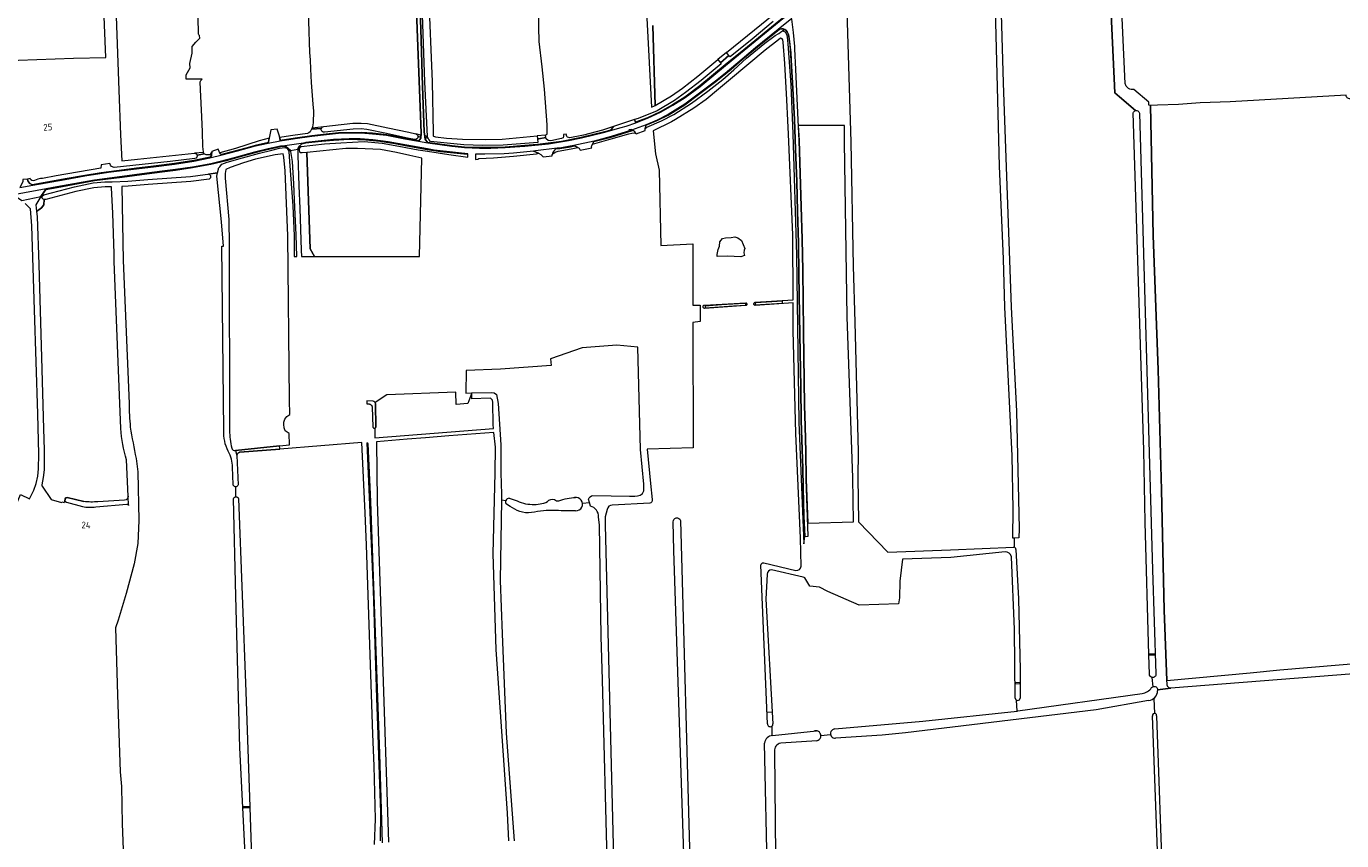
# Model space of a CAD drawing. Header units: metres. Extents: x 209813 to 223847, y 571801 to 587119.
# Tile 597 of 656: x 217938 to 218727, y 580837 to 581325. Entities that reach past the tile are written whole.
import ezdxf
from ezdxf.enums import TextEntityAlignment as Align

# ---------------------------------------------------------------- set-up
doc = ezdxf.new("R2010")
doc.units = ezdxf.units.M
for name, color, linetype, lineweight in [('B-RO-GR-GRAS-GV', 8, 'Continuous', 0), ('B-RO-GR-GROENVOORZIENING-GV', 8, 'Continuous', 0), ('B-RO-KW-KUNSTWERK_STUW-G', 8, 'Continuous', 0), ('B-RO-KW-KUNSTWERK_STUW-GV', 8, 'Continuous', 0), ('B-RO-OG-BEBOUWING-T18', 8, 'Continuous', 0), ('B-RO-OG-TERREIN_CULTUURSCHEIDING-GV', 8, 'Continuous', 0), ('B-RO-OG-WATER_GREPPEL-GV', 8, 'Continuous', 0), ('B-RO-OG-WEG-GV', 8, 'Continuous', 0), ('B-RO-VH-ONVERHARD-GV', 8, 'Continuous', 0), ('B-RO-VH-VERHARDING_GRASBETONSTEEN-GV', 8, 'Continuous', 0), ('B-RO-VH-VERHARDING_HALFVERHARDING-GV', 8, 'Continuous', 0), ('B-RO-VH-VERHARDING_PUIN-GV', 8, 'Continuous', 0), ('B-RO-VH-VERHARDING_STRAATBAKSTEEN-GV', 8, 'Continuous', 0)]:
    doc.layers.add(name, color=color, linetype=linetype, lineweight=lineweight)
doc.styles.add('NLCS-ISO-M200-T18', font='txt', dxfattribs={"height": 0.36})

msp = doc.modelspace()

# ---------------------------------------------------------------- linework, layer by layer
at = {"layer": 'B-RO-GR-GRAS-GV', "flags": 128}
for points in [[(218272.735, 581548.06), (218272.132, 581563.203), (218271.831, 581575.177), (218270.606, 581646.853), (218270.517, 581683.107), (218269.077, 581700.184), (218267.684, 581703.571), (218254.681, 581703.026), (218245.632, 581701.809), (218168.674, 581693.143), (218166.537, 581692.835), (218166.906, 581685.899), (218166.772, 581681.138), (218169.03, 581620.758), (218169.916, 581592.333), (218171.186, 581568.774), (218171.673, 581551.629), (218172.262, 581524.496), (218173.32, 581487.851), (218174.697, 581451.953), (218181.346, 581292.062), (218181.83, 581261.643)], [(217974.346, 581669.514), (217977.663, 581669.376), (217979.162, 581667.402), (217979.366, 581664.61), (217982.872, 581577.774), (217984.525, 581521.868), (217986.113, 581488.001), (217988.361, 581430.19), (217990.075, 581375.933), (217993.311, 581287.116), (217994.175, 581260.352), (217995.02, 581244.756), (218004.468, 581245.62), (218038.607, 581249.197)], [(218174.534, 581260.164), (218174.619, 581261.359), (218172.357, 581323.818), (218171.372, 581350.566), (218170.035, 581388.778), (218168.511, 581428.844), (218166.759, 581478.337), (218163.481, 581568.941), (218160.73, 581646.587)], [(217877.388, 581433.16), (217880.788, 581371.204), (217880.957, 581365.45), (217879.188, 581365.4), (217879.618, 581356.867), (217881.205, 581357.039), (217882.002, 581329.945), (217882.332, 581301.131), (217933.115, 581305.018), (217965.957, 581306.236), (217985.43, 581306.669), (217982.659, 581375.607), (217980.418, 581451.981)], [(218102.607, 581435.649), (218105.365, 581363.804), (218106.504, 581347.51), (218107.73, 581309.616), (218108.155, 581305.371), (218108.301, 581299.706), (218108.674, 581291.755), (218109.676, 581278.699), (218110.002, 581274.406), (218109.918, 581267.396), (218109.56, 581265.161), (218109.31, 581264.554), (218133.636, 581267.229), (218138.71, 581267.306), (218142.436, 581267.034), (218154.741, 581264.435), (218167.325, 581261.806), (218171.47, 581260.862)], [(218358.005, 581309.655), (218403.063, 581346.589), (218403.751, 581347.622), (218403.796, 581348.404), (218403.183, 581356.387), (218402.022, 581390.354), (218400.976, 581409.531), (218399.25, 581431.704)], [(218581.047, 581385.224), (218569.794, 581383.728), (218562.297, 581382.918), (218554.851, 581382.409), (218543.298, 581381.322), (218536.714, 581380.429), (218521.58, 581377.586), (218521.433, 581376.127), (218519.401, 581376.145), (218519.56, 581367.479), (218521.764, 581367.446), (218524.065, 581291.413), (218528.828, 581156.901), (218532.077, 581094.481), (218533.551, 581023.912), (218533.342, 581018.421), (218530.711, 581018.287)], [(218603.398, 581274.866), (218593.732, 581283.028), (218590.98, 581285.548), (218586.263, 581388.463), (218585.733, 581389.506), (218581.883, 581388.795)], [(218513.282, 581376.425), (218506.489, 581374.53), (218473.714, 581366.578), (218466.889, 581364.655), (218459.275, 581361.995), (218450.449, 581358.836), (218444.405, 581355.96), (218429.833, 581347.628), (218432.651, 581255.959), (218434.037, 581181.471), (218434.963, 581147.869), (218436.867, 581069.974), (218436.783, 581054.554), (218437.229, 581028.069), (218454.798, 581009.72), (218492.355, 581011.236), (218530.324, 581012.85)], [(218530.849, 581012.73), (218530.711, 581018.287), (218529.718, 581018.302), (218530.007, 581035.716), (218529.433, 581067.665), (218525.006, 581156.869), (218524.212, 581185.92), (218521.752, 581241.562), (218520.614, 581288.817), (218519.185, 581343.374), (218517.756, 581367.506), (218519.56, 581367.479)], [(218044.106, 581249.774), (218043.988, 581250.051), (218043.667, 581253.312), (218043.448, 581262.025), (218043, 581271.133), (218042.255, 581287.548), (218042.1, 581292.054), (218042.539, 581292.932), (218043.279, 581293.67), (218033.56, 581293.67), (218033.68, 581296.299), (218035.969, 581300.435), (218035.829, 581303.07), (218037.296, 581309.372), (218037.322, 581313.231), (218039.465, 581315.859), (218041.931, 581318.283), (218041.709, 581319.933), (218041.465, 581320.12), (218041.263, 581320.353), (218041.112, 581320.622), (218041.018, 581320.915), (218040.993, 581321.067), (218040.982, 581323.42), (218040.555, 581337.218)], [(218249.33, 581260.086), (218250.286, 581260.883), (218250.316, 581261.202), (218250.342, 581266.289), (218248.79, 581287.667), (218247.386, 581301.181), (218245.463, 581316.297), (218245.349, 581324.912), (218245.296, 581334.861)], [(218313.711, 581325.955), (218315.085, 581277.811), (218324.873, 581283.677), (218331.434, 581288.35), (218340.644, 581295.464), (218352.67, 581305.496)], [(218402.79, 581001.348), (218402.296, 581018.207), (218399.534, 581080.997), (218398.03, 581142.81), (218397.936, 581159.454), (218375.047, 581157.912), (218374.778, 581158.009), (218374.551, 581158.182), (218374.385, 581158.414), (218374.316, 581158.592), (218374.285, 581158.781), (218374.291, 581158.971), (218374.336, 581159.157), (218374.47, 581159.409), (218374.598, 581159.55), (218374.753, 581159.662), (218374.926, 581159.742), (218375.112, 581159.785), (218397.927, 581161.179), (218397.707, 581200.3), (218395.247, 581260.756), (218394.703, 581268.941), (218394.208, 581281.315), (218392.937, 581303.117), (218391.866, 581315.902), (218391.661, 581317.295), (218391.272, 581317.876), (218390.931, 581318.158), (218390.281, 581318.236), (218389.072, 581317.344), (218381.175, 581311.169), (218360.36, 581293.616), (218353.213, 581287.752), (218345.809, 581281.535), (218338.261, 581276.353), (218327.377, 581269.563), (218324.871, 581268.095), (218313.898, 581262.66), (218315.239, 581248.94), (218317.626, 581239.021), (218318.5, 581193.896), (218337.694, 581194.835), (218337.694, 581158.107), (218342.17, 581158.107), (218342.17, 581148.335), (218337.764, 581147.638), (218338.026, 581072.412), (218310.378, 581071.603), (218312.229, 581050.949), (218313.272, 581041.51)], [(218732.281, 581281.947), (218731.779, 581281.96), (218731.229, 581282.045), (218730.742, 581282.277), (218730.382, 581282.574), (218730.192, 581282.891), (218730.044, 581283.188), (218729.895, 581283.738), (218729.843, 581284.083), (218660.304, 581280.074), (218642.204, 581279.526), (218629.127, 581278.562), (218616.571, 581278.156), (218612.403, 581277.957), (218614.057, 581199.839), (218617.034, 581119.273), (218618.952, 581047.174), (218620.539, 580974.942), (218622.21, 580932.816), (218672.266, 580937.305), (218689.993, 580939.158), (218744.577, 580943.743)], [(218611.475, 580948.166), (218609.203, 581027.892), (218608.358, 581070.975), (218602.055, 581273.522)], [(218109.31, 581264.554), (218108.927, 581263.621), (218114.805, 581264.157)], [(218174.534, 581260.164), (218171.47, 581260.862)], [(218172.785, 581259.224), (218174.449, 581258.979), (218174.534, 581260.164)], [(218181.83, 581261.643), (218181.86, 581259.764), (218181.999, 581259.494), (218183.195, 581259.133), (218189.861, 581258.359), (218199.402, 581257.645), (218213.14, 581257.416), (218223.285, 581257.665), (218244.339, 581259.622)], [(218063.183, 581070.873), (218089.647, 581073.707), (218095.659, 581074.209), (218095.507, 581080.996), (218093.074, 581082.651), (218092.523, 581084.446), (218092.189, 581086.537), (218092.324, 581087.813), (218092.788, 581089.725), (218094.061, 581091.221), (218095.812, 581092.375), (218095.61, 581101.209), (218094.75, 581199.747), (218093.103, 581238.746), (218092.349, 581246.893), (218091.894, 581248.926), (218087.018, 581248.372), (218075.359, 581245.592), (218067.993, 581243.441), (218060.143, 581240.682), (218057.552, 581239.389)], [(218056.08, 581193.527), (218054.958, 581208.043), (218052.017, 581235.501), (218052.495, 581237.384), (218047.153, 581236.715)], [(218057.552, 581239.389), (218057.221, 581238.349), (218057.016, 581237.18), (218057, 581234.327), (218059.218, 581209.433), (218059.413, 581194.149), (218059.644, 581082.863)], [(217990.536, 581184.247), (217990.389, 581188.933), (217989.555, 581213.318), (217988.781, 581228.398), (217988.787, 581229.056), (217985.005, 581229.169), (217978.333, 581228.539), (217967.424, 581226.265), (217949.45, 581221.498), (217948.5, 581221.426), (217948.246, 581218.357), (217946.765, 581216.389), (217943.874, 581214.297), (217944.142, 581211.341), (217945.262, 581182.458), (217946.743, 581126.726), (217948.056, 581083.864), (217948.352, 581071.227), (217948.394, 581059.162), (217947.908, 581054.59), (217946.972, 581050.232), (217946.967, 581049.553), (217947.188, 581049.383), (217952.712, 581041.467), (217958.777, 581039.63), (217959.073, 581039.958), (217960.47, 581039.693), (217960.761, 581040.363), (217960.997, 581041.851), (217961.515, 581042.426), (217962.297, 581042.561), (217972.245, 581040.258)], [(218047.525, 581233.738), (218036.528, 581232.361), (218010.903, 581230.561), (217998.804, 581229.426), (217995.089, 581229.276), (217995.922, 581184.943), (217999.352, 581099.12)], [(217900.406, 581019.546), (217920.519, 581011.188), (217934.32, 581044.399), (217939.609, 581041.775), (217942.234, 581047.064), (217943.612, 581051.081), (217944.597, 581055.4), (217945.072, 581059.749), (217945.174, 581068.689), (217944.538, 581092.849), (217942.562, 581155.219), (217941.03, 581205.722), (217940.317, 581215.843), (217937.012, 581218.989)], [(218056.333, 581082.907), (218055.155, 581193.423), (218056.08, 581193.527)], [(217994.371, 581083.977), (217990.536, 581184.247)], [(218308.247, 581046.69), (218308.245, 581050.592), (218306.379, 581071.407), (218304.742, 581132.757), (218292.106, 581134.091), (218271.407, 581132.386), (218252.408, 581125.846), (218252.753, 581121.83), (218222.266, 581119.653), (218201.68, 581118.905), (218201.506, 581105.262), (218205.048, 581105.429), (218216.764, 581105.744), (218218.538, 581105.485), (218219.83, 581104.398), (218220.879, 581099.128), (218222.425, 581074.178), (218222.476, 581057.523), (218222.863, 581044.68), (218222.806, 581041.087)], [(218227.371, 580836.647), (218226.442, 580853.209), (218219.609, 580951.466), (218217.816, 581008.858), (218219.139, 581057.523), (218219.204, 581072.813), (218218.39, 581081.708), (218191.289, 581079.705), (218177.362, 581078.521), (218166.317, 581077.706), (218147.833, 581075.956), (218148.277, 581040.382), (218155.172, 580835.745)], [(218146.398, 580881.59), (218145.622, 580900.519), (218141.806, 581013.949), (218141.005, 581033.495), (218139.149, 581075.731), (218089.823, 581071.609), (218065.8, 581069.745)], [(218003.615, 581066.094), (218004.552, 581058.026), (218005.201, 581028.878), (218004.673, 581015.086), (218002.49, 581002.809), (217997.678, 580984.969), (217992.811, 580969.068), (217991.15, 580964.357), (217992.464, 580924.227), (217994.103, 580878.049), (217994.876, 580869.267), (217995.332, 580846.777), (217996.875, 580805.782)], [(217998.847, 581043.377), (217997.796, 581065.209)], [(218069.54, 580820.478), (218065.947, 580892.479), (218063.421, 580983.394), (218061.994, 581041.766), (218062.081, 581042.039), (218062.219, 581042.32), (218062.409, 581042.568), (218062.522, 581042.676), (218062.777, 581042.858), (218063.062, 581042.985), (218063.213, 581043.027), (218063.524, 581043.066), (218063.372, 581049.072), (218063.077, 581049.093), (218062.655, 581049.232), (218062.405, 581049.39), (218062.19, 581049.595), (218061.954, 581049.97), (218061.782, 581050.418), (218061.53, 581060.74)], [(218064.103, 581067.92), (218064.778, 581050.137), (218064.68, 581049.911), (218064.427, 581049.546), (218064.079, 581049.271), (218063.666, 581049.11), (218063.372, 581049.072)], [(218063.524, 581043.066), (218063.68, 581043.062), (218063.988, 581043.008), (218064.279, 581042.894), (218064.415, 581042.816), (218064.543, 581042.725), (218064.767, 581042.508), (218064.863, 581042.384), (218065.086, 581042.024), (218069.492, 580925.901), (218071.924, 580857.028), (218071.832, 580856.542), (218073.04, 580820.734)], [(218225.431, 581040.591), (218222.806, 581041.087), (218222.028, 580992.84), (218223.268, 580960.864), (218225.708, 580901.265), (218230.469, 580836.655)], [(218228.039, 581037.227), (218225.887, 581038.586)], [(218227.43, 581042.153), (218231.127, 581041.109)], [(218271.557, 581039.325), (218275.646, 581039.601), (218275.116, 581041.638)], [(218276.221, 581037.393), (218275.646, 581039.601)], [(218277.687, 581043.78), (218299.745, 581043.52)], [(218311.898, 581039.153), (218289.375, 581038.072)], [(218267.276, 581034.722), (218260.188, 581034.597)], [(218286.453, 580817.536), (218283.486, 580933.12), (218282.637, 580959.103), (218281.755, 581026.295), (218281.083, 581030.923)], [(218286.266, 581035.415), (218285.123, 581030.939), (218285.158, 581026.082), (218290.269, 580818.068)], [(218330.37, 581028.824), (218336.037, 580817.534)], [(218332.247, 580828.858), (218326.317, 581010.777), (218325.941, 581027.959)], [(218525.158, 581010.006), (218492.539, 581006.701), (218463.597, 581005.533), (218461.96, 580992.391), (218461.695, 580982.339), (218461.098, 580978.822), (218437.648, 580977.927), (218418.801, 580986.241), (218413.795, 580988.862), (218407.96, 580989.327), (218404.952, 580994.429)], [(218531.203, 580922.115), (218530.743, 580963.338), (218528.889, 581007.114)], [(218531.583, 581011.482), (218533.123, 580981.746), (218534.12, 580939.132), (218534.179, 580922.176)], [(218382.606, 580906.765), (218378.479, 581001.942)], [(218380.292, 581003.46), (218399.605, 580998.807)], [(218404.049, 580994.882), (218384.938, 580999.263)], [(218382.252, 580996.563), (218381.497, 580981.527), (218385.803, 580906.787)], [(218611.806, 580936.562), (218611.475, 580948.166)], [(218748.392, 580825.849), (218746.668, 580871.177), (218744.007, 580932.397), (218744.753, 580932.528), (218744.729, 580937.611), (218624.53, 580928.208), (218616.701, 580927.178)], [(218423.04, 580903.718), (218475.765, 580908.299), (218532.424, 580914.485), (218531.994, 580920.997)], [(218611.234, 580920.875), (218579.894, 580915.216), (218465.289, 580901.414), (218451.317, 580900.071), (218423.339, 580898.112)], [(218532.424, 580914.485), (218532.824, 580914.529), (218607.346, 580924.914)], [(218614.392, 580922.048), (218614.84, 580913.067)], [(218617.85, 580798.067), (218613.528, 580911.498)], [(218616.091, 580911.654), (218619.752, 580804.724)], [(218385.123, 580905.332), (218385.104, 580899.738)], [(218385.622, 580899.804), (218412.038, 580902.6)], [(218382.579, 580812.678), (218380.716, 580895.174)], [(218412.24, 580896.601), (218390.473, 580895.113)], [(218414.573, 580899.777), (218420.394, 580900.468)], [(218386.818, 580890.251), (218387.578, 580806.677)], [(218146.783, 580834.453), (218147.303, 580849.559), (218146.398, 580881.59)]]:
    msp.add_lwpolyline(points, dxfattribs=at)
for points in [[(218358.005, 581309.655), (218352.67, 581305.496), (218354.276, 581303.571), (218359.406, 581307.946)], [(218428.717, 581255.838), (218428.717, 581265.955), (218401.019, 581265.955), (218401.454, 581256.973), (218402.834, 581217.374), (218403.347, 581197.587), (218403.658, 581178.841), (218403.893, 581160.934), (218404.102, 581142.468), (218404.716, 581097.789), (218405.236, 581085.394), (218405.55, 581070.077), (218405.837, 581053.694), (218406.744, 581027.158), (218434.159, 581027.978), (218433.712, 581054.503), (218430.303, 581151.109)], [(218178.431, 581259.275), (218176.803, 581259.646), (218176.918, 581258.615), (218178.861, 581258.329), (218178.442, 581259.04)], [(218249.33, 581260.086), (218244.339, 581259.622), (218244.5, 581257.883), (218245.336, 581257.964), (218249.577, 581258.754)], [(218041.371, 581248.239), (218044.457, 581248.948), (218044.106, 581249.774), (218038.607, 581249.197), (218039.733, 581248.91), (218040.223, 581248.148)], [(218110.661, 581187.315), (218173.692, 581187.315), (218175.065, 581246.204), (218167.948, 581247.887), (218159.896, 581249.764), (218150.354, 581251.474), (218136.387, 581252.1), (218132.172, 581252.181), (218129.43, 581252.006), (218105.979, 581249.685), (218108.009, 581191.899)], [(218352.947, 581191.382), (218353.755, 581193.374), (218353.863, 581196.067), (218355.534, 581198.059), (218357.258, 581198.382), (218360.707, 581198.598), (218362.971, 581199.028), (218364.803, 581198.49), (218367.013, 581196.821), (218368.953, 581191.974), (218368.576, 581191.059), (218368.414, 581189.389), (218368.683, 581187.827), (218366.581, 581187.074), (218358.498, 581187.558), (218352.3, 581187.289), (218352.3, 581188.528)], [(218369.556, 581157.78), (218344.668, 581156.017), (218344.369, 581156.168), (218344.129, 581156.401), (218343.97, 581156.695), (218343.906, 581157.023), (218343.92, 581157.246), (218344.023, 581157.564), (218344.217, 581157.837), (218344.388, 581157.98), (218344.585, 581158.087), (218344.799, 581158.151), (218369.537, 581159.458), (218369.698, 581159.395), (218369.844, 581159.302), (218370.021, 581159.114), (218370.135, 581158.882), (218370.176, 581158.626), (218370.161, 581158.454), (218370.113, 581158.288), (218369.981, 581158.065), (218369.79, 581157.891)], [(218146.821, 581078.463), (218218.17, 581084.111), (218217.963, 581086.364), (218217.774, 581099.621), (218217.485, 581100.962), (218216.573, 581101.997), (218216.077, 581102.221), (218205.142, 581101.928), (218205.049, 581105.408), (218202.674, 581098.979), (218195.622, 581098.542), (218195.535, 581105.816), (218154.056, 581104.288), (218147.161, 581099.607), (218147.157, 581099.377), (218147.26, 581099.101), (218147.325, 581098.725), (218147.521, 581085.049), (218147.474, 581084.778), (218147.35, 581084.533), (218147.158, 581084.337), (218146.913, 581084.205)]]:
    msp.add_lwpolyline(points, close=True, dxfattribs=at)
at = {"layer": 'B-RO-GR-GRAS-GV'}
for points in [[(218602.055, 581273.522, -0.2727949), (218603.398, 581274.866)], [(218114.805, 581264.157, -0.2805449), (218116.214, 581265.313)], [(218171.47, 581260.862, -0.3331574), (218172.785, 581259.224)], [(218047.153, 581236.715, -0.672441), (218047.525, 581233.738)], [(217999.352, 581099.12, 0.014182), (218000.096, 581084.886)], [(217997.796, 581065.209, -0.0529542), (217994.371, 581083.977)], [(218000.096, 581084.886, 0.0083989), (218003.615, 581066.094)], [(218058.826, 581070.353, -0.1262736), (218056.333, 581082.907)], [(218059.644, 581082.863, 0.0497925), (218061.008, 581072.286)], [(218061.53, 581060.74, 0.1294374), (218058.826, 581070.353)], [(218061.008, 581072.286, 0.4349355), (218063.183, 581070.873)], [(218065.8, 581069.745, 0.3090257), (218064.103, 581067.92)], [(218306.099, 581043.958, 0.1881182), (218308.247, 581046.69)], [(218233.84, 581034.324, -0.0684594), (218228.039, 581037.227)], [(218231.127, 581041.109, 0.112026), (218241.267, 581038.447)], [(218241.267, 581038.447, 0.1122568), (218250.582, 581040.129)], [(218250.582, 581040.129, -0.3539193), (218254.682, 581041.332)], [(218254.682, 581041.332, 0.2129245), (218257.3, 581040.634)], [(218257.3, 581040.634, -0.0774324), (218267.411, 581042.641)], [(218275.116, 581041.638, -0.2937332), (218277.687, 581043.78)], [(218281.083, 581030.923, 0.3687537), (218276.221, 581037.393)], [(218289.375, 581038.072, 0.3743013), (218286.266, 581035.415)], [(218299.745, 581043.52, 0.1064264), (218306.099, 581043.958)], [(218313.272, 581041.51, -0.4600031), (218311.898, 581039.153)], [(218241.002, 581033.615, -0.1266983), (218233.84, 581034.324)], [(218248.184, 581034.697, 0.0052966), (218241.002, 581033.615)], [(218260.188, 581034.597, 0.0243222), (218248.184, 581034.697)], [(218325.941, 581027.959, -0.8749238), (218330.37, 581028.824)], [(218528.889, 581007.114, 0.3748015), (218525.158, 581010.006)], [(218378.479, 581001.942, -0.4332351), (218380.292, 581003.46)], [(218384.938, 580999.263, 0.3995607), (218382.252, 580996.563)], [(218399.605, 580998.807, 0.3762905), (218402.79, 581001.348)], [(218404.952, 580994.429, 0.0624114), (218404.049, 580994.882)], [(218613.275, 580934.661, -0.3494426), (218611.806, 580936.562)], [(218607.346, 580924.914, 0.2079986), (218613.051, 580928.537)], [(218613.051, 580928.537, -0.1135109), (218613.812, 580929.082)], [(218616.701, 580927.178, -0.0724901), (218616.622, 580926.588)], [(218390.473, 580895.113, 0.4194267), (218386.818, 580890.251)]]:
    msp.add_lwpolyline(points, format="xyb", dxfattribs=at)
for centre, radius, start, end in [((218227.497, 581040.007), 2.147, 91.786077, 223.45354), ((218267.639, 581038.677), 3.971, 264.753434, 104.095814), ((218530.306, 581011.571), 1.28, 356.022698, 92.636658), ((218610.912, 580926.579), 5.713, 273.2279, 0.963411), ((218532.691, 580922.329), 1.503, 188.18341, 355.233833), ((218614.797, 580911.768), 1.299, 354.953175, 195.769061), ((218384.206, 580906.648), 1.604, 175.812171, 6.692989), ((218411.514, 580899.58), 3.066, 283.707071, 104.095814), ((218423.164, 580900.915), 2.806, 92.533939, 275.019742), ((218386.043, 580894.434), 5.387, 94.482815, 171.887339)]:
    msp.add_arc(centre, radius, start, end, dxfattribs=at)
at = {"layer": 'B-RO-GR-GROENVOORZIENING-GV', "flags": 128}
msp.add_lwpolyline([(218218.13, 581246.424), (218230.188, 581247.495), (218243.851, 581248.876), (218245.198, 581249.342), (218242.153, 581250.534), (218230.189, 581249.374), (218224.45, 581248.848), (218212.972, 581248.632), (218207.303, 581248.644), (218207.301, 581245.582), (218208.733, 581245.735), (218209.244, 581246.035)], close=True, dxfattribs=at)
at = {"layer": 'B-RO-KW-KUNSTWERK_STUW-G', "flags": 128}
msp.add_lwpolyline([(218382.301, 580913.798), (218385.388, 580913.985)], dxfattribs=at)
at = {"layer": 'B-RO-KW-KUNSTWERK_STUW-GV', "flags": 128}
for points in [[(218615.273, 580948.661), (218611.461, 580948.673), (218611.475, 580948.166), (218615.29, 580948.131)], [(218531.1, 580931.418), (218531.106, 580930.856), (218534.148, 580931.014), (218534.147, 580931.532)], [(218071.112, 580856.518), (218071.94, 580856.545), (218071.924, 580857.028), (218068.161, 580856.905), (218068.177, 580856.423)]]:
    msp.add_lwpolyline(points, close=True, dxfattribs=at)
at = {"layer": 'B-RO-OG-TERREIN_CULTUURSCHEIDING-GV', "flags": 128}
for points in [[(218172.876, 581362.912), (218174.484, 581323.831), (218175.57, 581289.593), (218176.527, 581262.118), (218176.803, 581259.646), (218178.431, 581259.275), (218176.812, 581292.062), (218164.078, 581660.156)], [(218599.236, 581288.081), (218598.551, 581288.619), (218597.857, 581289.442), (218597.16, 581291.122), (218594.637, 581347.841), (218594.42, 581351.211), (218593.695, 581363.226), (218592.972, 581375.114), (218591.538, 581388.172), (218590.71, 581390.428), (218585.733, 581389.506), (218586.263, 581388.463), (218590.98, 581285.548), (218593.732, 581283.028), (218603.398, 581274.866)], [(218622.357, 580930.915), (218622.21, 580932.816), (218620.539, 580974.942), (218618.952, 581047.174), (218617.034, 581119.273), (218614.057, 581199.839), (218612.403, 581277.957), (218611.477, 581278.028), (218611.351, 581279.865), (218602.378, 581287.546)], [(218605.725, 581273.324), (218613.673, 580999.304), (218615.648, 580936.786)], [(218613.275, 580934.661), (218613.812, 580929.082)], [(218616.701, 580927.178), (218624.53, 580928.208)]]:
    msp.add_lwpolyline(points, dxfattribs=at)
for points in [[(218404.424, 581014.794), (218404.912, 581019.126), (218404.417, 581031.521), (218404.197, 581040.005), (218404.029, 581048.514), (218403.711, 581060.224), (218403.367, 581071.426), (218402.699, 581088.826), (218402.493, 581109.095), (218402.042, 581139.981), (218401.446, 581176.608), (218401.059, 581195.405), (218400.648, 581214.328), (218400.082, 581232.261), (218399.366, 581251.668), (218398.801, 581269.447), (218397.804, 581288.168), (218396.98, 581301.479), (218396.08, 581314.282), (218395.323, 581319.489), (218394.919, 581320.811), (218394.311, 581322.133), (218393.778, 581322.869), (218392.979, 581323.439), (218391.555, 581322.645), (218393.122, 581322.02), (218393.943, 581320.659), (218394.296, 581318.946), (218394.803, 581314.965), (218396.497, 581290.36), (218397.831, 581260.838), (218400.051, 581187.973), (218401.296, 581087.839)], [(218098.571, 581187.315), (218100.108, 581187.315), (218099.614, 581200.351), (218098.92, 581216.913), (218098.275, 581230.859), (218097.451, 581244.22), (218096.568, 581250.317), (218096.24, 581250.879), (218095.086, 581250.687), (218095.222, 581250.37), (218095.648, 581244.323), (218097.703, 581217.716), (218098.462, 581199.726)], [(218100.729, 581251.625), (218100.605, 581250.159), (218100.654, 581248.102), (218101.321, 581229.763), (218101.788, 581216.072), (218102.702, 581191.078), (218102.863, 581187.315), (218110.661, 581187.315), (218108.009, 581191.899), (218105.979, 581249.685), (218103.296, 581249.42), (218102.154, 581249.498), (218101.85, 581249.803), (218101.674, 581251.505), (218101.719, 581251.79)]]:
    msp.add_lwpolyline(points, close=True, dxfattribs=at)
at = {"layer": 'B-RO-OG-TERREIN_CULTUURSCHEIDING-GV'}
for points in [[(218602.378, 581287.546, -0.2159142), (218599.236, 581288.081)], [(218603.398, 581274.866, -0.4463071), (218605.725, 581273.324)], [(218615.648, 580936.786, -0.5277069), (218613.275, 580934.661)], [(218613.812, 580929.082, -0.5316185), (218616.701, 580927.178)], [(218624.53, 580928.208, -0.467946), (218622.357, 580930.915)]]:
    msp.add_lwpolyline(points, format="xyb", dxfattribs=at)
at = {"layer": 'B-RO-OG-WATER_GREPPEL-GV', "flags": 128}
for points in [[(218310.184, 581330.342), (218313.011, 581276.838), (218314.763, 581277.618), (218315.085, 581277.811), (218313.711, 581325.955)], [(218089.785, 581072.063), (218089.647, 581073.707), (218063.183, 581070.873), (218064.103, 581067.92)], [(218065.8, 581069.745), (218089.823, 581071.609), (218089.785, 581072.063)], [(217972.245, 581040.258), (217962.297, 581042.561), (217961.515, 581042.426), (217960.997, 581041.851), (217960.761, 581040.363), (217961.839, 581039.764), (217971.441, 581037.259)], [(217979.428, 581036.958), (217998.044, 581038.725)], [(217996.744, 581040.93), (217980.664, 581040.079)], [(217999.11, 581037.915), (217998.847, 581043.377)]]:
    msp.add_lwpolyline(points, dxfattribs=at)
for points in [[(218368.619, 581159.05), (218354.953, 581158.185), (218345.087, 581157.364), (218345.072, 581156.456), (218353.683, 581157.028), (218362.228, 581157.585), (218369.63, 581158.098), (218369.63, 581159.02)], [(218391.44, 581159.267), (218391.609, 581159.452), (218391.563, 581160.404), (218375.451, 581159.452), (218375.128, 581159.267), (218375.141, 581158.25)], [(218146.913, 581084.205), (218147.158, 581084.337), (218147.35, 581084.533), (218147.474, 581084.778), (218147.521, 581085.049), (218147.325, 581098.725), (218147.26, 581099.101), (218147.157, 581099.377), (218147.026, 581099.623), (218146.788, 581099.922), (218146.495, 581100.167), (218146.331, 581100.267), (218145.979, 581100.414), (218145.604, 581100.489), (218142.033, 581100.554), (218142.033, 581098.834), (218143.535, 581098.746), (218143.732, 581098.715), (218143.925, 581098.664), (218144.111, 581098.594), (218144.289, 581098.505), (218144.457, 581098.398), (218144.757, 581098.136), (218144.885, 581097.983), (218144.996, 581097.818), (218145.091, 581097.643), (218145.167, 581097.459), (218145.224, 581097.268), (218145.261, 581097.072), (218145.735, 581084.787), (218145.808, 581084.619), (218145.913, 581084.469), (218146.046, 581084.343), (218146.202, 581084.245), (218146.374, 581084.181), (218146.555, 581084.153), (218146.738, 581084.161)]]:
    msp.add_lwpolyline(points, close=True, dxfattribs=at)
at = {"layer": 'B-RO-OG-WATER_GREPPEL-GV'}
for points in [[(217971.441, 581037.259, 0.0912994), (217979.428, 581036.958)], [(217980.664, 581040.079, -0.0599941), (217972.245, 581040.258)], [(217998.847, 581043.377, -0.3440056), (217996.744, 581040.93)], [(217998.044, 581038.725, -0.4562322), (217999.11, 581037.915)]]:
    msp.add_lwpolyline(points, format="xyb", dxfattribs=at)
at = {"layer": 'B-RO-OG-WEG-GV', "flags": 128}
for points in [[(218385.932, 581328.329), (218373.371, 581317.792), (218360.138, 581307.053), (218359.406, 581307.946), (218354.276, 581303.571), (218354.818, 581302.921), (218342.729, 581292.837), (218333.428, 581285.653), (218326.723, 581280.878), (218316.355, 581274.664), (218304.895, 581270.114), (218302.783, 581269.432), (218303.366, 581267.795), (218310.492, 581270.513), (218318.12, 581274.177), (218325.622, 581278.349), (218332.924, 581282.953), (218341.855, 581289.612), (218350.085, 581296.432), (218357.202, 581302.214), (218368.257, 581311.32), (218389.33, 581328.594)], [(218114.805, 581264.157), (218108.927, 581263.621), (218108.11, 581262.089), (218107.321, 581261.506), (218106.534, 581261.101), (218097.745, 581259.822), (218091.093, 581258.836), (218089.8, 581258.759), (218090.036, 581256.96)], [(218090.036, 581256.96), (218099.098, 581258.383), (218109.034, 581259.745), (218117.751, 581260.775), (218125.103, 581261.505), (218138.747, 581261.769), (218145.433, 581261.252), (218153.99, 581260.327), (218164.942, 581258.28), (218173.256, 581256.663), (218174.399, 581258.275), (218174.449, 581258.979), (218172.785, 581259.224)], [(218170.602, 581257.47), (218166.579, 581258.387), (218153.985, 581261.017), (218142.026, 581263.555), (218138.609, 581263.804), (218133.854, 581263.732), (218116.597, 581261.834)], [(218301.47, 581262.967), (218288.818, 581258.924), (218278.321, 581256.217), (218277.521, 581254.617), (218287.411, 581257.563), (218299.375, 581260.801), (218301.203, 581261.281), (218303.351, 581261.59)], [(217987.79, 581243.167), (217982.55, 581242.323), (217982.443, 581240.229), (217955.621, 581235.708), (217947.493, 581234.144), (217946.151, 581234.016), (217944.612, 581233.648), (217942.668, 581232.872), (217941.906, 581232.677), (217941.06, 581232.795), (217940.247, 581233.418), (217940.086, 581234.073), (217938.414, 581233.702), (217938.453, 581233.443), (217938.866, 581232.343), (217939.838, 581231.104), (217941.272, 581230.273), (217961.077, 581233.814), (217972.876, 581235.961), (217982.551, 581237.45), (217991.875, 581238.774), (218003.807, 581240.261), (218014.071, 581241.44), (218026.658, 581243.075), (218038.282, 581244.812), (218048.148, 581246.91), (218048.955, 581247.946), (218048.955, 581249.793), (218048.516, 581249.003), (218047.808, 581248.298), (218046.722, 581248.256), (218045.595, 581248.292), (218044.457, 581248.948), (218041.371, 581248.239), (218040.223, 581248.148)], [(218253.303, 581248.294), (218253.983, 581249.067), (218254.822, 581249.777), (218255.736, 581250.183), (218256.88, 581250.537), (218264.804, 581251.925), (218268.66, 581252.679)], [(218268.66, 581252.679), (218266.714, 581253.624), (218259.957, 581252.424), (218257.94, 581252.016), (218255.607, 581251.825)], [(218038.912, 581246.137), (218024.051, 581244.252), (217990.454, 581240.751), (217988.867, 581241.192), (217988.174, 581241.994), (217987.79, 581243.167)]]:
    msp.add_lwpolyline(points, dxfattribs=at)
for points in [[(218391.555, 581322.645), (218392.979, 581323.439), (218391.976, 581323.836), (218391.011, 581323.888), (218389.511, 581323.578), (218375.624, 581312.296), (218367.442, 581305.425), (218357.246, 581296.797), (218351.524, 581292.355), (218341.172, 581284.411), (218333.009, 581278.372), (218323.016, 581272.141), (218316.37, 581268.889), (218309.612, 581266), (218309.218, 581264.191), (218310.112, 581264.907), (218318.862, 581268.67), (218326.348, 581272.563), (218336.886, 581279.381), (218346.757, 581286.443), (218355.644, 581293.514), (218362.292, 581299.264), (218369.967, 581306.342), (218380.98, 581315.399), (218387.068, 581319.864), (218389.303, 581321.197), (218390.373, 581321.986)], [(218053.828, 581249.562), (218054.124, 581248.856), (218054.866, 581248.488), (218055.661, 581248.674), (218070.333, 581252.49), (218077.434, 581254.518), (218083.024, 581255.632), (218083.55, 581258.352), (218077.477, 581256.788), (218063.22, 581252.058)], [(218178.381, 581251.495), (218165.992, 581253.776), (218154.783, 581255.845), (218145.634, 581256.946), (218138.132, 581257.538), (218131.395, 581257.673), (218122.168, 581257.176), (218112.809, 581256.223), (218105.515, 581255.396), (218103.044, 581254.828), (218101.905, 581253.765), (218101.142, 581252.725), (218100.729, 581251.625), (218101.719, 581251.79), (218101.801, 581252.317), (218102.158, 581252.825), (218102.716, 581253.307), (218116.685, 581254.942), (218126.488, 581255.489), (218140.506, 581256.387), (218151.348, 581255.207), (218161.225, 581253.544), (218172.877, 581251.321), (218178.515, 581250.4), (218191.311, 581248.505), (218202.716, 581246.972), (218202.718, 581248.639), (218195.244, 581249.295), (218182.378, 581250.784)], [(218178.41, 581255.784), (218193.232, 581253.779), (218200.756, 581252.959), (218209.706, 581252.67), (218216.525, 581252.662), (218225.019, 581252.981), (218236.975, 581253.882), (218251.136, 581255.236), (218263.124, 581257.149), (218270.763, 581258.739), (218284.776, 581262.124), (218288.581, 581263.178), (218290.041, 581265.322), (218283.593, 581263.165), (218272.12, 581260.151), (218263.88, 581258.489), (218262.421, 581258.816), (218262.169, 581259.333), (218261.782, 581260.77), (218260.05, 581260.464), (218260.048, 581259.518), (218259.916, 581258.543), (218258.902, 581257.991), (218252.482, 581256.768), (218250.815, 581256.896), (218249.748, 581257.83), (218249.577, 581258.754), (218245.336, 581257.964), (218244.5, 581257.883), (218244.712, 581255.603), (218223.895, 581254.093), (218211.455, 581253.924), (218200.304, 581254.245), (218180.211, 581256.338), (218179.328, 581257.536), (218178.861, 581258.329), (218176.918, 581258.615), (218177.018, 581257.721)], [(218052.495, 581237.384), (218053.084, 581239.71), (218053.085, 581240.243), (218053.77, 581241.096), (218054.184, 581241.777), (218055.143, 581242.643), (218058.318, 581243.858), (218067.488, 581246.49), (218077.623, 581249.348), (218085.167, 581251.168), (218089.637, 581252.306), (218092.914, 581252.632), (218094.107, 581252.199), (218094.766, 581251.436), (218095.086, 581250.687), (218096.213, 581250.926), (218093.423, 581253.369), (218093.23, 581253.49), (218090.341, 581253.202), (218082.846, 581251.64), (218074.835, 581249.646), (218062.466, 581246.131), (218053.231, 581243.699), (218048.448, 581242.662), (218037.414, 581240.59), (218027.195, 581239.103), (218019.32, 581238.146), (218010.025, 581236.912), (217995.322, 581234.979), (217978.684, 581232.83), (217956.155, 581228.724), (217949.427, 581227.522), (217946.422, 581223.287), (217943.513, 581218.275), (217943.874, 581214.297), (217946.765, 581216.389), (217948.246, 581218.357), (217948.5, 581221.426), (217947.738, 581221.701), (217947.056, 581222.572), (217947.4, 581223.649), (217948.141, 581224.255), (217966.68, 581229.171), (217977.917, 581231.514), (217984.908, 581232.173), (217989.284, 581232.042), (217998.602, 581232.421), (218010.657, 581233.552), (218036.236, 581235.348)]]:
    msp.add_lwpolyline(points, close=True, dxfattribs=at)
at = {"layer": 'B-RO-OG-WEG-GV'}
for points in [[(218116.597, 581261.834, -0.541781), (218114.805, 581264.157)], [(218172.785, 581259.224, -0.499692), (218170.602, 581257.47)], [(218303.351, 581261.59, 0.1907703), (218301.47, 581262.967)], [(218255.607, 581251.825, 0.2342084), (218253.303, 581248.294)], [(218040.223, 581248.148, -0.4800821), (218038.912, 581246.137)]]:
    msp.add_lwpolyline(points, format="xyb", dxfattribs=at)
at = {"layer": 'B-RO-VH-ONVERHARD-GV', "flags": 128}
for points in [[(218397.122, 581330.068), (218388.87, 581323.445), (218391.011, 581323.888), (218391.976, 581323.836), (218393.067, 581323.404), (218393.778, 581322.869), (218394.311, 581322.133), (218394.919, 581320.811), (218395.323, 581319.489), (218396.507, 581309.557), (218396.98, 581301.479), (218397.804, 581288.168), (218398.801, 581269.447), (218399.366, 581251.668), (218400.082, 581232.261), (218400.648, 581214.328), (218401.059, 581195.405), (218401.446, 581176.608), (218402.042, 581139.981), (218402.493, 581109.095), (218402.699, 581088.826), (218403.367, 581071.426), (218403.711, 581060.224), (218404.029, 581048.514), (218404.197, 581040.005), (218404.417, 581031.521), (218404.912, 581019.126), (218407.005, 581019.38), (218405.837, 581053.694), (218405.55, 581070.077), (218405.236, 581085.394), (218404.716, 581097.789), (218404.102, 581142.468), (218403.893, 581160.934), (218403.658, 581178.841), (218403.347, 581197.587), (218402.834, 581217.374), (218401.454, 581256.973), (218400.858, 581269.293), (218400.114, 581286.464), (218399.645, 581299.545), (218398.87, 581311.916), (218398.898, 581313.237), (218398.144, 581321.62), (218397.165, 581329.721)], [(218151.515, 580835.352), (218149.856, 580888.846), (218144.388, 581040.177), (218142.826, 581074.748), (218142.033, 581075.485), (218145.879, 580987.048), (218147.857, 580922.194), (218148.758, 580900.318), (218149.133, 580887.839), (218150.375, 580853.603), (218150.181, 580836.612)]]:
    msp.add_lwpolyline(points, dxfattribs=at)
at = {"layer": 'B-RO-VH-VERHARDING_GRASBETONSTEEN-GV', "flags": 128}
for points in [[(218303.467, 581267.512), (218310.608, 581270.236), (218318.256, 581273.91), (218325.777, 581278.092), (218333.096, 581282.707), (218342.041, 581289.376), (218350.276, 581296.2), (218357.392, 581301.982), (218368.448, 581311.088), (218389.518, 581328.36), (218400.573, 581337.136), (218411.359, 581345.157), (218411.32, 581345.498), (218400.388, 581337.373), (218389.33, 581328.594), (218368.257, 581311.32), (218357.202, 581302.214), (218350.085, 581296.432), (218341.855, 581289.612), (218332.924, 581282.953), (218325.622, 581278.349), (218318.12, 581274.177), (218310.492, 581270.513), (218303.366, 581267.795)], [(218388.87, 581323.445), (218375.433, 581312.527), (218367.249, 581305.654), (218357.057, 581297.03), (218351.339, 581292.591), (218340.995, 581284.653), (218332.837, 581278.618), (218322.876, 581272.406), (218316.245, 581269.162), (218309.689, 581266.352), (218309.612, 581266), (218316.37, 581268.889), (218323.016, 581272.141), (218333.009, 581278.372), (218341.172, 581284.411), (218351.524, 581292.355), (218360.682, 581299.718), (218367.442, 581305.425), (218375.624, 581312.296), (218389.511, 581323.578)], [(218090.075, 581256.662), (218099.141, 581258.086), (218109.072, 581259.447), (218117.783, 581260.477), (218125.123, 581261.206), (218138.734, 581261.469), (218145.412, 581260.953), (218153.944, 581260.03), (218164.885, 581257.985), (218173.064, 581256.391), (218173.256, 581256.663), (218164.942, 581258.28), (218153.99, 581260.327), (218145.433, 581261.252), (218138.747, 581261.769), (218125.103, 581261.505), (218117.751, 581260.775), (218109.034, 581259.745), (218099.098, 581258.383), (218090.036, 581256.96)], [(218178.654, 581255.445), (218193.195, 581253.481), (218200.736, 581252.66), (218209.7, 581252.37), (218216.531, 581252.362), (218225.038, 581252.682), (218237, 581253.583), (218251.171, 581254.938), (218263.184, 581256.855), (218270.829, 581258.446), (218284.851, 581261.834), (218288.32, 581262.794), (218288.581, 581263.178), (218284.776, 581262.124), (218270.763, 581258.739), (218258.892, 581256.292), (218244.488, 581254.559), (218236.975, 581253.882), (218225.019, 581252.981), (218216.525, 581252.662), (218209.706, 581252.67), (218200.756, 581252.959), (218193.232, 581253.779), (218178.41, 581255.784)], [(218092.814, 581253.75), (218090.3, 581253.499), (218082.781, 581251.933), (218074.755, 581249.935), (218062.384, 581246.42), (218053.164, 581243.991), (218048.389, 581242.956), (218037.365, 581240.886), (218027.155, 581239.4), (218019.282, 581238.444), (218009.986, 581237.21), (217995.279, 581235.276), (217978.638, 581233.127), (217956.102, 581229.019), (217949.674, 581227.871), (217949.427, 581227.522), (217956.155, 581228.724), (217978.684, 581232.83), (217995.322, 581234.979), (218010.025, 581236.912), (218019.32, 581238.146), (218027.195, 581239.103), (218037.414, 581240.59), (218048.448, 581242.662), (218057.862, 581244.814), (218068.435, 581247.8), (218078.916, 581250.733), (218089.365, 581253.029), (218090.341, 581253.202), (218093.23, 581253.49)], [(218055.288, 581248.279), (218064.522, 581250.659), (218075.165, 581253.618), (218082.963, 581255.314), (218083.024, 581255.632), (218075.084, 581253.907), (218070.333, 581252.49), (218055.661, 581248.674), (218054.866, 581248.488)], [(218202.718, 581248.94), (218195.274, 581249.593), (218182.425, 581251.08), (218178.402, 581251.796), (218178.381, 581251.495), (218186.3, 581250.245), (218200.377, 581248.806), (218202.718, 581248.639)], [(217987.04, 581237.785), (217991.915, 581238.477), (218003.841, 581239.963), (218014.105, 581241.142), (218026.701, 581242.778), (218038.334, 581244.517), (218047.858, 581246.538), (218048.148, 581246.91), (218038.282, 581244.812), (218026.658, 581243.075), (218014.071, 581241.44), (218003.807, 581240.261), (217991.875, 581238.774), (217982.551, 581237.45), (217972.876, 581235.961), (217961.077, 581233.814), (217941.272, 581230.273), (217941.674, 581230.04), (217961.13, 581233.519), (217972.926, 581235.665)]]:
    msp.add_lwpolyline(points, close=True, dxfattribs=at)
for points in [[(218178.402, 581251.796), (218166.049, 581254.071), (218154.827, 581256.142), (218145.662, 581257.245), (218138.146, 581257.838), (218131.391, 581257.973), (218122.147, 581257.475), (218112.776, 581256.521), (218105.462, 581255.692), (218104.141, 581255.388), (218103.044, 581254.828), (218105.515, 581255.396), (218112.809, 581256.223), (218122.168, 581257.176), (218131.395, 581257.673), (218141.424, 581257.306), (218149.816, 581256.51), (218158.914, 581255.182), (218165.992, 581253.776), (218178.381, 581251.495)], [(218300.839, 581263.065), (218288.733, 581259.212), (218278.497, 581256.569), (218278.321, 581256.217), (218288.818, 581258.924), (218301.47, 581262.967)], [(218255.607, 581251.825), (218257.94, 581252.016), (218264.302, 581253.103), (218266.714, 581253.624), (218266.276, 581253.836)], [(218266.276, 581253.836), (218259.904, 581252.719), (218257.898, 581252.314), (218256.374, 581252.189)]]:
    msp.add_lwpolyline(points, dxfattribs=at)
at = {"layer": 'B-RO-VH-VERHARDING_HALFVERHARDING-GV', "flags": 128}
msp.add_lwpolyline([(218171.372, 581350.566), (218172.357, 581323.818), (218174.619, 581261.359), (218174.399, 581258.275), (218173.064, 581256.391), (218178.654, 581255.445), (218177.018, 581257.721), (218176.527, 581262.118), (218175.57, 581289.593), (218174.484, 581323.831), (218172.876, 581362.912)], dxfattribs=at)
at = {"layer": 'B-RO-VH-VERHARDING_PUIN-GV', "flags": 128}
for points in [[(218303.689, 581260.847), (218309.19, 581262.795), (218309.218, 581264.191), (218309.689, 581266.352), (218300.839, 581263.065)], [(218256.374, 581252.189), (218243.396, 581250.655), (218242.153, 581250.534), (218245.198, 581249.342), (218246.488, 581248.55), (218247.881, 581247.134), (218253.271, 581247.62), (218253.275, 581247.959), (218253.303, 581248.294)], [(218278.497, 581256.569), (218266.276, 581253.836), (218269.59, 581252.229), (218270.178, 581251.184), (218277.023, 581252.535), (218276.943, 581252.85), (218277.121, 581253.817), (218278.497, 581256.569)]]:
    msp.add_lwpolyline(points, dxfattribs=at)
at = {"layer": 'B-RO-VH-VERHARDING_PUIN-GV'}
msp.add_lwpolyline([(218255.607, 581251.825, -0.0448741), (218256.374, 581252.189)], format="xyb", dxfattribs=at)
msp.add_arc((218300.106, 581259.665), 3.773, 18.251627, 103.132403, dxfattribs=at)
msp.add_arc((218300.106, 581259.665), 3.773, 18.251627, 103.132403, dxfattribs=at)
at = {"layer": 'B-RO-VH-VERHARDING_STRAATBAKSTEEN-GV', "flags": 128}
for points in [[(218303.467, 581267.512), (218302.783, 581269.432), (218290.041, 581265.322), (218288.32, 581262.794), (218294.63, 581264.641), (218297.779, 581265.501)], [(218090.036, 581256.96), (218089.694, 581259.57), (218088.187, 581263.601), (218084.52, 581263.368), (218082.963, 581255.314), (218090.075, 581256.662)], [(218054.866, 581248.488), (218054.124, 581248.856), (218052.899, 581251.775), (218048.974, 581250.332), (218048.955, 581247.946), (218047.858, 581246.538), (218055.288, 581248.279)], [(218103.044, 581254.828), (218104.141, 581255.388), (218092.814, 581253.75), (218093.423, 581253.369), (218096.213, 581250.926), (218100.729, 581251.625), (218101.142, 581252.725), (218101.905, 581253.765)], [(217930.093, 581223.933), (217931.865, 581223.017), (217935.039, 581220.865), (217946.422, 581223.287), (217949.674, 581227.871), (217931.25, 581224.435), (217929.651, 581224.162)], [(217941.674, 581230.04), (217939.838, 581231.104), (217938.866, 581232.343), (217938.453, 581233.443), (217938.407, 581233.748), (217935.617, 581233.416), (217935.544, 581232.265), (217935.191, 581231.194), (217933.735, 581228.62)]]:
    msp.add_lwpolyline(points, close=True, dxfattribs=at)

# ---------------------------------------------------------------- texts
at = {"layer": 'B-RO-OG-BEBOUWING-T18', "style": 'NLCS-ISO-M200-T18'}
for s, rotation, p in [('25', 2.7, (217950.64, 581264.923)), ('24', 358.4, (217973.551, 581026.063))]:
    msp.add_text(s, height=4, rotation=rotation, dxfattribs=at).set_placement(p, align=Align.MIDDLE)

doc.saveas('drawing.dxf')
